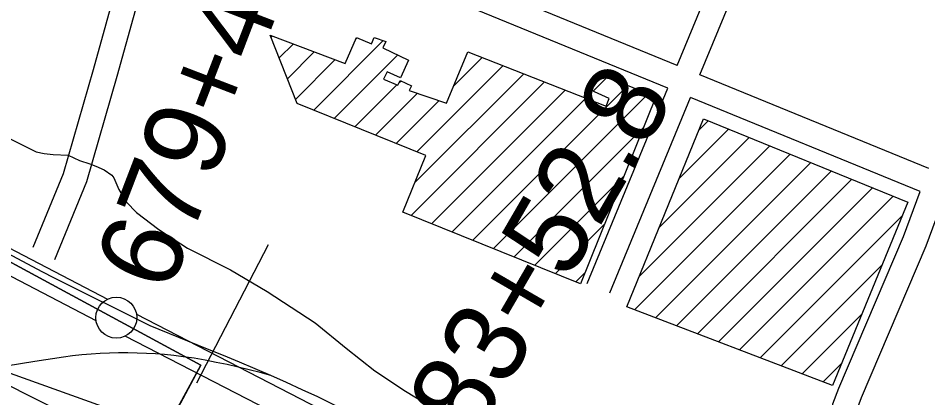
# Model space of a CAD drawing. Extents: x 3677843 to 3715951, y 511991 to 537744.
# Drawn here: x 3698067 to 3699179, y 530440 to 530904 of the extents above; entities that cross this region are included whole.
import ezdxf

# ---------------------------------------------------------------- set-up
doc = ezdxf.new("R2010")
doc.units = 0
for name, color, linetype in [('V-BLDG-OTLN', 7, 'Continuous'), ('V-CHAN-DOCK', 7, 'Continuous'), ('V-LEVE-TOET', 7, 'Continuous'), ('V-RAIL-TRAK', 7, 'Continuous'), ('V-ROAD-CNTR', 7, 'Continuous'), ('V-RRAP-FSHR', 7, 'Continuous'), ('V-SURV-IDEN', 7, 'Continuous'), ('V-SURV-LINE', 7, 'Continuous'), ('V-TOPO-DPTH', 7, 'Continuous'), ('V-TOPO-WATR', 7, 'Continuous'), ('V-UTIL-LINE', 7, 'Continuous')]:
    doc.layers.add(name, color=color, linetype=linetype)

msp = doc.modelspace()

# ---------------------------------------------------------------- linework, layer by layer
at = {"layer": 'V-BLDG-OTLN'}
for p, q in [((3698376.3, 530880.6), (3698378, 530882.2)), ((3698479.7, 530877.9), (3698481.5, 530879.7)), ((3698386.3, 530855.2), (3698403.6, 530872.5)), ((3698428.5, 530791.3), (3698513.5, 530876.3)), ((3698396.3, 530829.8), (3698429.2, 530862.8)), ((3698453.7, 530781.2), (3698531.3, 530858.8)), ((3698599.4, 530820.8), (3698634.5, 530855.9)), ((3698406.2, 530804.4), (3698454.9, 530853.1)), ((3698554.5, 530740.5), (3698659.9, 530845.9)), ((3698551.9, 530702.6), (3698685.2, 530835.9)), ((3698478.9, 530771), (3698530.1, 530822.2)), ((3698532.6, 530824.7), (3698535.2, 530827.3)), ((3698547.5, 530662.8), (3698710.6, 530826)), ((3698770.1, 530814.7), (3698787.2, 530831.8)), ((3698504.1, 530760.8), (3698555.2, 530812)), ((3698572.7, 530652.7), (3698736, 530816)), ((3698623.1, 530632.4), (3698812.4, 530821.7)), ((3698648.3, 530622.2), (3698837.6, 530811.6)), ((3698529.3, 530750.7), (3698581.7, 530803.1)), ((3698597.9, 530642.5), (3698761.3, 530806)), ((3698899.2, 530767.1), (3698910.6, 530778.4)), ((3698673.5, 530612), (3698831.7, 530770.3)), ((3698875, 530707.5), (3698935.7, 530768.2)), ((3698850.7, 530647.9), (3698960.8, 530758)), ((3698826.4, 530588.2), (3698986, 530747.8)), ((3698820.8, 530547.3), (3699011.1, 530737.5)), ((3698846.4, 530537.5), (3699036.2, 530727.3)), ((3698698.7, 530601.9), (3698807.9, 530711.1)), ((3698872, 530527.7), (3699061.4, 530717.1)), ((3698897.6, 530518), (3699086.5, 530706.9)), ((3698923.2, 530508.2), (3699111.6, 530696.6)), ((3698948.8, 530498.5), (3699136.7, 530686.4)), ((3698974.4, 530488.7), (3699147.6, 530661.9)), ((3698723.9, 530591.7), (3698784, 530651.9)), ((3699000, 530478.9), (3699123.1, 530602)), ((3698749.1, 530581.6), (3698760.1, 530592.7)), ((3699025.6, 530469.2), (3699098.5, 530542.1)), ((3699051.2, 530459.4), (3699074, 530482.2))]:
    msp.add_line(p, q, dxfattribs=at)
for points in [[(3698754.8, 530579.3), (3698537.5, 530666.8), (3698565.4, 530736.1), (3698408.2, 530799.5), (3698375.3, 530883.2), (3698466.9, 530848.5), (3698480.6, 530880), (3698499.1, 530872.4), (3698502.6, 530880.3), (3698516.6, 530875.2), (3698513.1, 530867.6), (3698544.2, 530852.6), (3698534.7, 530831), (3698518.1, 530838.3), (3698514, 530829.4), (3698531.2, 530821.8), (3698534, 530827.8), (3698548, 530821.1), (3698545.2, 530815.4), (3698590.7, 530800.1), (3698617.1, 530862.8), (3698786, 530796.2), (3698789.8, 530805.8), (3698767.2, 530816), (3698775.2, 530836.7), (3698846.9, 530807.8)], [(3698904.8, 530780.8), (3699154.7, 530679.1), (3699062.8, 530455), (3698811.2, 530550.9)]]:
    msp.add_lwpolyline(points, close=True, dxfattribs=at)
at = {"layer": 'V-CHAN-DOCK'}
msp.add_lwpolyline([(3696917.4, 531223.3), (3698290.7, 530479.7), (3698199.9, 530310.5)], dxfattribs=at)
at = {"layer": 'V-LEVE-TOET'}
for points in [[(3698257.3, 530418.2), (3698290.7, 530479.7), (3696917.4, 531223.3), (3696914.2, 531217.2), (3696889.3, 531175.5)], [(3697908.2, 530833.5), (3697976.1, 530798.8), (3698043.1, 530763.1), (3698089.2, 530740.3), (3698099.2, 530738.4)], [(3698099.2, 530738.4), (3698110.2, 530737.1), (3698128.5, 530736.2), (3698142.1, 530730), (3698154.7, 530725.6), (3698162.2, 530723), (3698172.3, 530718.6), (3698181.7, 530712), (3698184, 530708.7), (3698190.2, 530694.6)], [(3698190.2, 530694.6), (3698199.8, 530678.9), (3698211.7, 530666.5), (3698239.3, 530645.5), (3698274.2, 530622.6), (3698326.6, 530596.3), (3698371.5, 530569.6), (3698430.1, 530531.4), (3698468.3, 530500.4), (3698503.1, 530472.7), (3698540.8, 530447.9), (3698595.6, 530414.5)]]:
    msp.add_lwpolyline(points, dxfattribs=at)
at = {"layer": 'V-RAIL-TRAK'}
for points in [[(3698763.5, 530263.4), (3698727.4, 530284), (3698691.2, 530304.4), (3698654.9, 530324.6), (3698618.5, 530344.6), (3698581.9, 530364.4), (3698545.3, 530384), (3698508.5, 530403.4), (3698489.9, 530413.1), (3698471.2, 530422.5), (3698452.4, 530431.8), (3698444.9, 530435.4), (3698433.5, 530440.9), (3698414.5, 530449.8), (3698395.4, 530458.5), (3698376.2, 530467), (3698357, 530475.3), (3698337.7, 530483.5), (3698318.3, 530491.4), (3698298.8, 530499.2), (3698228.5, 530528), (3698111.7, 530586), (3698096.7, 530593.9), (3697969.3, 530661.5)], [(3698376.2, 530467), (3698363, 530470.7), (3698349.7, 530474.2), (3698336.3, 530477.4), (3698322.9, 530480.4), (3698309.4, 530483.2), (3698295.9, 530485.8), (3698282.4, 530488.1), (3698268.8, 530490.1), (3698257.6, 530491.5), (3698246.3, 530492.6), (3698235.1, 530493.4), (3698223.9, 530494.1), (3698212.6, 530494.5), (3698201.3, 530494.7), (3698190, 530494.7), (3698178.8, 530494.4), (3698167.5, 530493.9), (3698156.3, 530493.2), (3698145, 530492.3), (3698133.8, 530491.1), (3698122.6, 530489.7), (3698087.6, 530484.2), (3698052.5, 530478.5)]]:
    msp.add_lwpolyline(points, dxfattribs=at)
at = {"layer": 'V-ROAD-CNTR'}
for points in [[(3698085.5, 530623.9), (3698122.6, 530714), (3698159.3, 530841.1), (3698190.3, 530953), (3698294, 531284.5)], [(3698872.9, 530845.9), (3698984.5, 531116)], [(3698900.7, 530834.5), (3699012.4, 531104.9)], [(3699695.4, 531069.1), (3699568, 530753.7), (3699390.4, 530309), (3699386.8, 530302.9), (3699381.7, 530296.5), (3699374.3, 530290), (3699364.6, 530284.4), (3699359.6, 530282.6), (3699356.4, 530281.6), (3699348.5, 530280.2), (3699338.4, 530280.2), (3699329.2, 530281.9), (3699321.6, 530284.8), (3699287.5, 530300.5), (3699085.2, 530383.4), (3699069.9, 530390.6), (3699063.9, 530399.7), (3699062.2, 530405.6), (3699060.5, 530414.6), (3699063.1, 530432.4), (3699070.5, 530451.5), (3699149.4, 530636.9), (3699169.9, 530691.8)], [(3698111.9, 530609), (3698151, 530704.2), (3698188.2, 530833), (3698219.1, 530944.5), (3698255.8, 531062)], [(3698861.4, 530818.2), (3698628.3, 530913.7), (3698377.2, 531015.1), (3698255.8, 531062)], [(3698872.9, 530845.9), (3698639.6, 530941.5), (3698563.2, 530972.3)], [(3699180.4, 530720), (3698900.7, 530834.5)], [(3698762.9, 530579.7), (3698861.4, 530818.2)], [(3698790.6, 530568.3), (3698889.2, 530806.8)], [(3699169.9, 530691.8), (3698889.2, 530806.8)], [(3699463, 530571.8), (3699363.4, 530322.3), (3699362, 530319.9), (3699359.9, 530317.3), (3699356.7, 530314.5), (3699351.8, 530311.7), (3699350.1, 530311.1), (3699349.5, 530310.9), (3699345.8, 530310.2), (3699341.1, 530310.2), (3699337.3, 530310.9), (3699333.1, 530312.5), (3699299.4, 530328), (3699097.3, 530410.8), (3699090.3, 530414.2), (3699091.5, 530412.4), (3699091.4, 530412.4), (3699090.9, 530415.2), (3699092.3, 530424.8), (3699098.3, 530440.2), (3699177.3, 530625.7), (3699197.7, 530680.5)]]:
    msp.add_lwpolyline(points, dxfattribs=at)
at = {"layer": 'V-RRAP-FSHR'}
msp.add_lwpolyline([(3697923.1, 530518.1), (3698170.1, 530429.7), (3698308.9, 530365.7), (3698453.5, 530282.8), (3698539.1, 530197.9), (3698677.2, 530087.7), (3698911.6, 529952.4), (3699042.3, 529875.5), (3699175.9, 529784.8), (3699418.3, 529632), (3699522.3, 529572.8), (3699644.5, 529530.2), (3699682.6, 529522.8), (3699809.4, 529454.1), (3699891.9, 529369.3), (3700284.9, 529117.4), (3700663.3, 528890.1), (3701052.3, 528660.6), (3701560.6, 528323), (3702060.2, 527983.1), (3702175.3, 527854.3), (3702403.1, 527666.6), (3702736.7, 527465.6), (3703307.3, 527130.3)], dxfattribs=at)
at = {"layer": 'V-SURV-LINE'}
for points in [[(3697943.5, 530681.9), (3698176.4, 530560.4)], [(3698162.5, 530533.8), (3697929.6, 530655.3)], [(3698211.8, 530542), (3698536.2, 530374.8)], [(3698522.4, 530348.1), (3698198.1, 530515.3)]]:
    msp.add_lwpolyline(points, dxfattribs=at)
msp.add_circle((3698187.2, 530537.8), 25, dxfattribs=at)
at = {"layer": 'V-TOPO-DPTH'}
msp.add_lwpolyline([(3699642.5, 529509), (3698859.1, 529978.8), (3698818.3, 530003.2), (3698777.5, 530027.5), (3698736.6, 530051.6), (3698695.7, 530075.7), (3698628, 530115.3), (3698620.9, 530119.6), (3698614, 530124.1), (3698607.2, 530128.8), (3698600.6, 530133.7), (3698594.4, 530138.4), (3698584.7, 530145.8), (3698574.9, 530153), (3698565.1, 530160.2), (3698555.2, 530167.3), (3698476, 530223.6), (3698425.7, 530257.6), (3698374.5, 530290), (3698321.8, 530320), (3698268.2, 530348.4), (3696666.4, 531150.3)], dxfattribs=at)
at = {"layer": 'V-TOPO-WATR'}
msp.add_lwpolyline([(3699642.5, 529509), (3698859.1, 529978.8), (3698818.3, 530003.2), (3698777.5, 530027.5), (3698736.6, 530051.6), (3698695.7, 530075.7), (3698628, 530115.3), (3698620.9, 530119.6), (3698614, 530124.1), (3698607.2, 530128.8), (3698600.6, 530133.7), (3698594.4, 530138.4), (3698584.7, 530145.8), (3698574.9, 530153), (3698565.1, 530160.2), (3698555.2, 530167.3), (3698476, 530223.6), (3698425.7, 530257.6), (3698374.5, 530290), (3698321.8, 530320), (3698268.2, 530348.4), (3696666.4, 531150.3)], dxfattribs=at)
at = {"layer": 'V-UTIL-LINE'}
msp.add_line((3698285.6, 530458.3), (3698373.2, 530627), dxfattribs=at)

# ---------------------------------------------------------------- texts
at = {"layer": 'V-SURV-IDEN'}
for s, rotation, p in [('   676+45.2   ', 66.7437, (3697962.6, 530670.8)), ('   679+48.0   ', 68.9909, (3698211.9, 530461.5)), ('   683+52.8   ', 59.8186, (3698531.9, 530224.9))]:
    msp.add_text(s, height=100, rotation=rotation, dxfattribs=at).set_placement(p)

doc.saveas('drawing.dxf')
